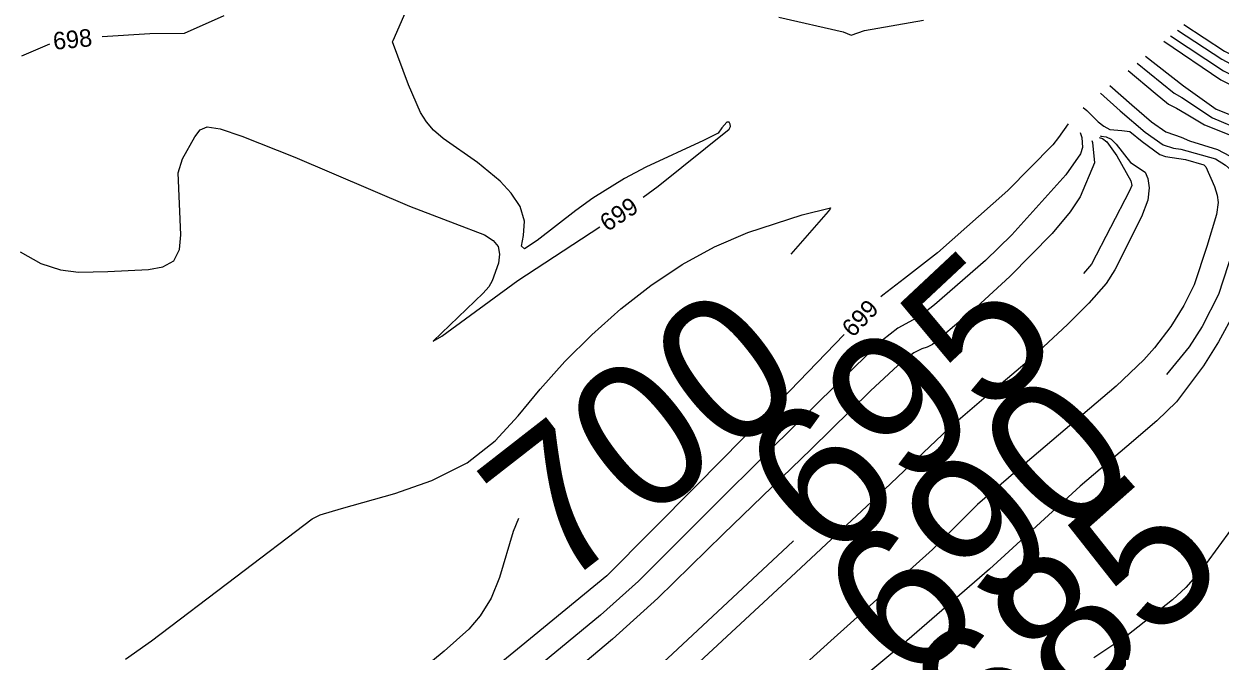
# Model space of a CAD drawing. Extents: x -291892836 to 2945206, y -477993085 to 1832792.
# Drawn here: x 1853835.7 to 1854108.7, y 545761 to 545904.2 of the extents above; entities that cross this region are included whole.
import ezdxf

# ---------------------------------------------------------------- set-up
doc = ezdxf.new("R2010")
doc.units = 0
for name, color, linetype in [('DT_X_Contour_Minor', 7, 'Continuous'), ('DT_X_Terrain_Ground_Line', 7, 'Continuous'), ('Level 19', 7, 'Continuous')]:
    doc.layers.add(name, color=color, linetype=linetype)

msp = doc.modelspace()

# ---------------------------------------------------------------- linework, layer by layer
at = {"layer": 'DT_X_Contour_Minor'}
for points in [[(1853977.04, 545864.64), (1853980.45, 545867.16), (1853996.61, 545880.17), (1853996.92, 545880.76), (1853996.91, 545881.33), (1853996.62, 545881.72), (1853996.14, 545881.72), (1853995.01, 545880.47), (1853994.1, 545879.25), (1853990.78, 545877.6), (1853977.62, 545871.51), (1853972.78, 545868.89), (1853965.55, 545864.39), (1853961.65, 545861.61), (1853952.79, 545854.69), (1853949.92, 545852.86), (1853949.21, 545853.44), (1853949.68, 545855.85), (1853949.95, 545859.13), (1853948.94, 545862.46), (1853946.89, 545865.56), (1853944.34, 545868.29), (1853939.19, 545872.51), (1853931.35, 545878.05), (1853929.19, 545879.92), (1853927.53, 545881.79), (1853926.2, 545883.94), (1853923.43, 545890.25), (1853919.77, 545900.06), (1853919.95, 545900.37), (1853928.84, 545920.82)], [(1853853.5, 545901.31), (1853864.44, 545901.98), (1853872.29, 545902.09), (1853881.41, 545906.08)], [(1854007.96, 545905.73), (1854022.69, 545902.37), (1854024.53, 545901.65), (1854027.55, 545902.68), (1854041, 545905.06)], [(1854098.95, 545902.79), (1854109.12, 545896.14), (1854114.03, 545893.51), (1854116.29, 545892.89), (1854123.44, 545892.25), (1854143.37, 545887.71), (1854147.91, 545887.46), (1854148.48, 545887.45)], [(1854100.46, 545904.03), (1854109.72, 545897.95), (1854114.04, 545895.73), (1854117.07, 545894.88), (1854124.05, 545893.98), (1854134.36, 545891.44), (1854143.52, 545889.49), (1854148.96, 545889)], [(1854095.84, 545900.24), (1854108.87, 545891.42), (1854112.92, 545889.41), (1854114.9, 545888.75), (1854117.95, 545888.44), (1854124.38, 545887.83), (1854135.2, 545885.31), (1854140.36, 545884.15), (1854145.89, 545884), (1854147.4, 545883.97)], [(1854097.38, 545901.5), (1854109.46, 545893.5), (1854113.8, 545891.34), (1854116.14, 545890.81), (1854123.68, 545890.13), (1854142.95, 545885.85), (1854147.12, 545885.75), (1854147.95, 545885.73)], [(1853835.16, 545896.91), (1853841.61, 545899.61)], [(1854089.77, 545895.25), (1854098.25, 545888.4), (1854099.97, 545887.38), (1854107, 545882.74), (1854113.46, 545880.03), (1854115.45, 545879.21), (1854119.33, 545878.7), (1854127.28, 545877.81), (1854135.74, 545875.7), (1854138.18, 545874.92), (1854139.51, 545874.85), (1854143.68, 545876.52), (1854145.15, 545876.72)], [(1854091.7, 545896.83), (1854100.38, 545890.05), (1854107.83, 545884.75), (1854114.48, 545882.03), (1854128.68, 545880.6), (1854136.14, 545878.81), (1854145.74, 545878.62)], [(1854087.69, 545893.54), (1854093.87, 545888.41), (1854096.92, 545885.87), (1854098.78, 545884.95), (1854100.97, 545883.63), (1854105.12, 545881.11), (1854111.46, 545878.6), (1854115.55, 545876.65), (1854118.17, 545875.9), (1854123.36, 545875.25), (1854126.49, 545874.76), (1854136.8, 545872.22), (1854139.21, 545871.31), (1854142.22, 545870.48), (1854143.2, 545870.43)], [(1854083.54, 545890.13), (1854088.53, 545885.72), (1854093.08, 545881.79), (1854096.33, 545879.53), (1854098.33, 545878.84), (1854099.81, 545878.34), (1854101.69, 545877.47), (1854108.1, 545875.49), (1854117.61, 545870.48)], [(1854081.44, 545888.4), (1854085.87, 545884.37), (1854091.58, 545879.43), (1854095.69, 545876.58), (1854098.1, 545875.78), (1854099.72, 545875.58), (1854107.64, 545873.37), (1854109.97, 545871.93), (1854111.24, 545870.81), (1854113.27, 545867.99), (1854114.38, 545865.67), (1854114.57, 545863.69), (1854113.88, 545859.64), (1854112.79, 545855.98), (1854108.38, 545842.38), (1854104.63, 545835.12), (1854101.63, 545830.43), (1854096.5, 545824.1)], [(1854077.44, 545885.12), (1854078.31, 545884.39), (1854080.89, 545881.82), (1854082.18, 545880.8), (1854083.54, 545880.11), (1854086.29, 545879.82), (1854088.08, 545879.64), (1854090.93, 545877.31), (1854094.97, 545874.4), (1854096.28, 545873.89), (1854100.84, 545873.21), (1854105.02, 545872.04), (1854105.48, 545871.57), (1854107.45, 545867.09), (1854108.06, 545865.09), (1854108.28, 545863.37), (1854107.9, 545860.66), (1854105.69, 545853.38), (1854102.77, 545844.64), (1854100.43, 545839.89), (1854097.47, 545835.05), (1854093.76, 545830.25), (1854091.29, 545827.51), (1854084.96, 545821.49), (1854064.18, 545803.83), (1854053.36, 545794.45), (1854043.09, 545784.17), (1854019.84, 545763.31), (1854007.09, 545751.75)], [(1853834.81, 545852.16), (1853839.54, 545849.49), (1853844.03, 545848.02), (1853848.13, 545847.51), (1853854.84, 545847.66), (1853864.11, 545848.14), (1853867.35, 545848.69), (1853869.85, 545850.09), (1853871.16, 545852.65), (1853871.5, 545856.04), (1853870.87, 545870.2), (1853871.86, 545873.34), (1853874.69, 545878.41), (1853875.86, 545879.99), (1853877.49, 545880.66), (1853880.47, 545880.21), (1853885.39, 545878.58), (1853897.47, 545873.74), (1853923.67, 545862.58), (1853934.01, 545858.61), (1853940.8, 545856), (1853942.78, 545854.75), (1853943.89, 545853.35), (1853944.24, 545851.63), (1853943.96, 545849.54), (1853942.53, 545845.52), (1853941.77, 545844.15), (1853940.52, 545842.7), (1853929.11, 545831.74), (1853931.07, 545832.9), (1853948.39, 545845.58), (1853967.12, 545857.88)], [(1854074.03, 545881.39), (1854071.85, 545878.27), (1854070.52, 545876.55), (1854060.23, 545866.14), (1854044.22, 545851.92), (1854036.64, 545846.02), (1854031.7, 545842.25), (1854031.29, 545841.84)], [(1854076.78, 545879.42), (1854077.17, 545878.25), (1854077.3, 545875.98), (1854076.87, 545874.55), (1854073.51, 545869.7), (1854061.15, 545856.02), (1854055.14, 545850.18), (1854043.52, 545840.04), (1854040.3, 545837.5), (1854035.18, 545834.72), (1854031.64, 545831.94), (1854021.15, 545821.86), (1854006.04, 545806.91), (1853992.23, 545793.2), (1853975.97, 545776.91), (1853967.25, 545769.15), (1853948.15, 545753.39)], [(1854081.34, 545878.6), (1854081.58, 545878.56), (1854082.69, 545878.4), (1854083.85, 545877.86), (1854084.98, 545876.75), (1854088.29, 545872.54), (1854091.62, 545870.33), (1854092.21, 545868.91), (1854092.52, 545866.72), (1854092.19, 545863.94), (1854090.74, 545860.15), (1854084.67, 545847.99), (1854082.68, 545844.91), (1854078.76, 545840.39), (1854073.86, 545835.51), (1854065.13, 545827.43), (1854054.78, 545818.62), (1854046.8, 545811.76), (1854029.23, 545795.14), (1854011.83, 545778.9), (1853989.82, 545758.4)], [(1854081.07, 545878.23), (1854081.86, 545878), (1854082.85, 545877.23), (1854085.12, 545874.07), (1854088.3, 545868.37), (1854088.59, 545867.28), (1854088.06, 545866.04), (1854079.33, 545849.32), (1854077.49, 545847.21)], [(1854079.41, 545877.54), (1854079.61, 545877.11), (1854080.01, 545872.46), (1854076.79, 545864.73), (1854074.46, 545861.28), (1854070.34, 545856.31), (1854060.71, 545846.48), (1854053.11, 545839.54), (1854043.03, 545830.95), (1854041.81, 545830.38), (1854040.62, 545829.97), (1854038.79, 545829.05), (1854036.18, 545827.19), (1854028.94, 545820.4), (1854015.33, 545807.05), (1853995.27, 545787.65), (1853980.38, 545773.06), (1853969.99, 545763.65), (1853959.46, 545754.78)], [(1853858.88, 545759.11), (1853864.82, 545763.31), (1853884.07, 545777.94), (1853901.5, 545791.14), (1853903.32, 545792.1), (1853908.18, 545793.54), (1853920.35, 545796.93), (1853928.81, 545799.95), (1853936.83, 545803.95), (1853943.21, 545808.94), (1853948.46, 545814.66), (1853953.51, 545820.8), (1853959.12, 545827.06), (1853965.31, 545833.22), (1853971.91, 545839.09), (1853978.78, 545844.48), (1853985.91, 545849.26), (1853993.33, 545853.31), (1854000.9, 545856.55), (1854013.34, 545860.62), (1854019.78, 545862.19), (1854019.72, 545861.93), (1854019.28, 545861.33), (1854010.74, 545851.58)], [(1854112.04, 545838.41), (1854108.32, 545831.55), (1854104.91, 545826.11), (1854098.77, 545817.92), (1854094.25, 545813.57), (1854087.39, 545807.67), (1854076.73, 545798.59), (1854059.54, 545782.9), (1854056.08, 545779.69), (1854037.17, 545763.33), (1854026.7, 545754.54)], [(1854022.91, 545833.26), (1854010.49, 545820.41), (1853989.19, 545798.76), (1853968.71, 545778.14), (1853949.16, 545762.05), (1853923.2, 545740.87), (1853899.08, 545721.09), (1853875.75, 545700.55), (1853858.35, 545685.32), (1853839.35, 545670.11), (1853823.67, 545657.34), (1853806.53, 545643.13), (1853787.42, 545627.15), (1853763.57, 545606.52), (1853743.41, 545587.95), (1853727.96, 545573.93), (1853705.61, 545554.4), (1853695.43, 545544.99), (1853675.23, 545525.67), (1853659.12, 545510.7), (1853651.82, 545503.48)], [(1854121.99, 545802.08), (1854121.07, 545801.34), (1854114.83, 545793.65), (1854104.72, 545779.84), (1854100.92, 545775.51), (1854097.83, 545772.65), (1854087.4, 545764.43), (1854079.9, 545759.44)], [(1853948.55, 545791.21), (1853947.31, 545788.26), (1853944.21, 545777.8), (1853942.31, 545773.01), (1853939.84, 545769.05), (1853937.19, 545765.97), (1853931.57, 545760.94), (1853913.02, 545745.58), (1853898.81, 545733.61), (1853880.32, 545717.25), (1853858.61, 545698.14), (1853833.98, 545677.62), (1853811, 545659), (1853792.65, 545644.04), (1853775.02, 545628.73), (1853752.95, 545609.12), (1853735.23, 545592.15), (1853720.68, 545578.64), (1853702.08, 545562.38)], [(1854011.34, 545786.13), (1854010, 545784.87), (1853982.67, 545759.38), (1853969.92, 545747.83), (1853946.85, 545729.72), (1853936.53, 545721.34), (1853913.5, 545701.94), (1853901.23, 545691), (1853878.27, 545670.24), (1853854.54, 545648.72), (1853838.94, 545634.09), (1853826.17, 545622.23), (1853805.55, 545603.68), (1853788.31, 545588.13), (1853771.28, 545573.29), (1853765.4, 545568.38)]]:
    msp.add_lwpolyline(points, dxfattribs=at)

# ---------------------------------------------------------------- texts
at = {"layer": 'DT_X_Terrain_Ground_Line'}
for s, rotation, p in [('695', 43.1036, (1854019.75, 545780.31)), ('700', 37.9413, (1853957.53, 545774.65)), ('690', 42.8974, (1854037.66, 545752.37)), ('685', 41.5077, (1854056.33, 545730.03))]:
    msp.add_text(s, height=33, rotation=rotation, dxfattribs=at).set_placement(p)
at = {"layer": 'Level 19'}
for s, rotation, p in [('698', 5.6379, (1853842.51, 545898.25)), ('699', 33.3003, (1853968.84, 545856.62)), ('699', 45.9856, (1854024.86, 545832.4))]:
    msp.add_text(s, height=4, rotation=rotation, dxfattribs=at).set_placement(p)

doc.saveas('drawing.dxf')
